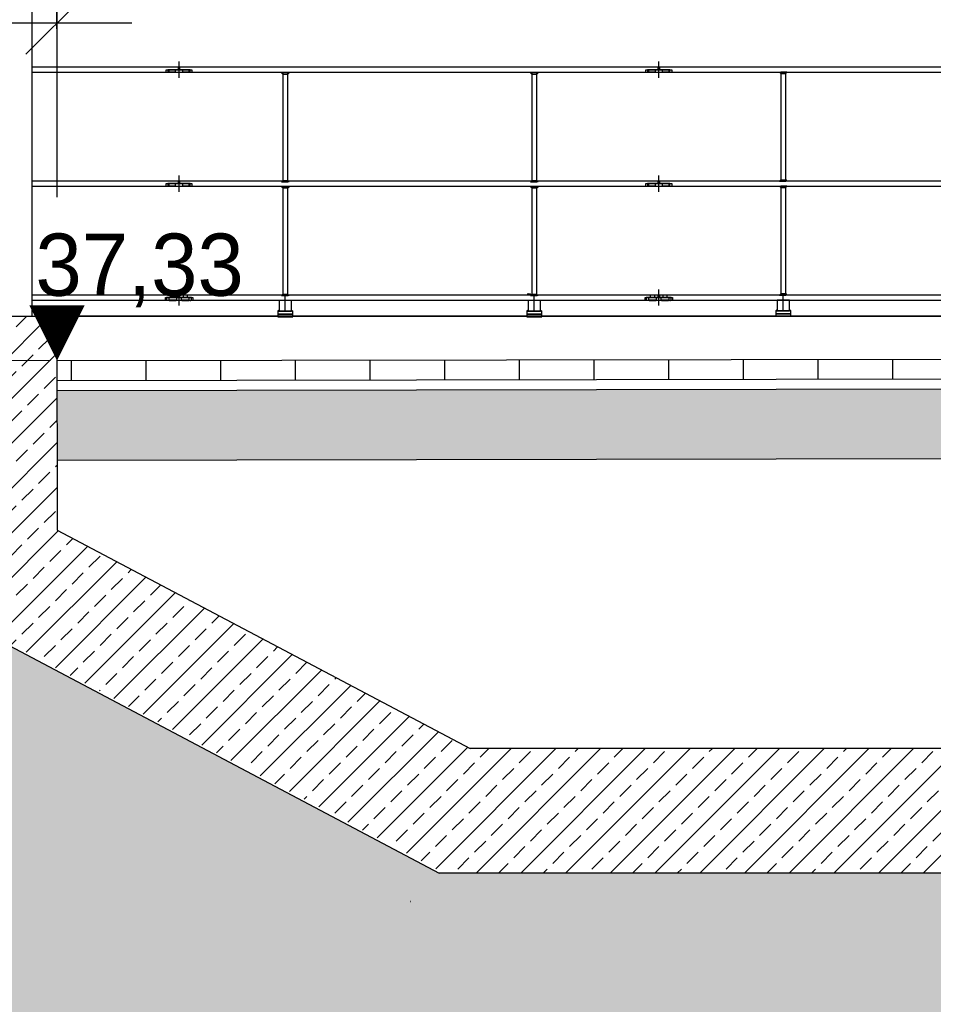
# Model space of a CAD drawing. Extents: x -805 to 3526, y -961 to 1039.
# Tile 277 of 473: x 1248.93 to 1252.6, y 34.75 to 38.7. Entities that reach past the tile are written whole.
import ezdxf
from ezdxf.enums import TextEntityAlignment as Align

# ---------------------------------------------------------------- set-up
doc = ezdxf.new("R2010")
doc.units = 0
doc.linetypes.add('AUSGEZOGEN', pattern=[2, 1, 1])
doc.linetypes.add('VERDECKT2', pattern=[4.7625, 3.175, -1.5875])
doc.layers.get('0').update_dxf_attribs({"color": 251})
for name, color, linetype in [('_IB_Konstruktion geschnitten', 4, 'Continuous'), ('Schnitt 2', 251, 'Continuous'), ('TTK-P-Bahnsteig', 12, 'Continuous'), ('TTK-P-Planung', 12, 'Continuous'), ('TTK-P-Schraffur', 42, 'Continuous'), ('TTK-P-TEXT', 12, 'AUSGEZOGEN'), ('TTK-P-Verm', 251, 'Continuous')]:
    doc.layers.add(name, color=color, linetype=linetype)
for name, color, linetype, lineweight in [('TTK-B-Bestand', 252, 'Continuous', 35), ('TTK-P-Treppe unten', 12, 'Continuous', 25), ('TTK-P-Treppeneinhausung', 12, 'Continuous', 25), ('VA_NEUBAU_TXT_025', 12, 'Continuous', 25)]:
    doc.layers.add(name, color=color, linetype=linetype, lineweight=lineweight)
doc.styles.add('AKG DIN 6776', font='AKG_DIN67.TTF')
doc.styles.add('k_isocp', font='k_isocp.shx')
doc.dimstyles.new('TTK', dxfattribs={"dimtxt": 2.5, "dimasz": 2.5, "dimexe": 3.5, "dimexo": 0.1, "dimgap": 1, "dimtad": 1, "dimzin": 0, "dimtxsty": 'AKG DIN 6776', "dimblk": 'OBLIQUE', "dimcen": -0.09, "dimdle": 3, "dimclrd": 256, "dimclre": 256, "dimclrt": 256, "dimadec": 3, "dimazin": 0, "dimtfac": 1, "dimtofl": 0, "dimtmove": 0, "dimatfit": 3, "dimldrblk": 'OBLIQUE', "dimfxl": 7, "dimfxlon": 1, "dimtolj": 1, "dimtzin": 0, "dimlwd": -1, "dimlwe": -1, "dimarcsym": 0})
doc.dimstyles.new('TTK$6', dxfattribs={"dimtxt": 2.5, "dimasz": 2.5, "dimexe": 3.5, "dimexo": 0.1, "dimgap": 1, "dimtad": 1, "dimzin": 0, "dimtxsty": 'AKG DIN 6776', "dimblk": 'OBLIQUE', "dimcen": -0.09, "dimdle": 3, "dimse1": 1, "dimse2": 1, "dimclrd": 256, "dimclre": 256, "dimclrt": 256, "dimadec": 3, "dimazin": 0, "dimtfac": 1, "dimtofl": 0, "dimtmove": 0, "dimatfit": 3, "dimldrblk": 'OBLIQUE', "dimfxl": 7, "dimfxlon": 1, "dimtolj": 1, "dimtzin": 0, "dimlwd": -1, "dimlwe": -1, "dimarcsym": 0})

# ---------------------------------------------------------------- blocks, each defined once
blk = doc.blocks.new('_OBLIQUE')
at = {"color": 0, "linetype": 'ByBlock'}
blk.add_line((-0.5, -0.5), (0.5, 0.5), dxfattribs=at)
blk = doc.blocks.new('*D670')
at = {"layer": 'DEFPOINTS', "color": 0}
for p in [(1249.0816, 39.3661), (1239.2492, 37.3258), (1249.0816, 37.3029)]:
    blk.add_point(p, dxfattribs=at)
at = {"layer": 'TTK-P-Planung'}
for p, q in [((1239.2492, 38.6661), (1239.2492, 39.7161)), ((1249.0816, 38.6661), (1249.0816, 39.7161)), ((1238.9492, 39.3661), (1249.3816, 39.3661))]:
    blk.add_line(p, q, dxfattribs=at)
at = {"layer": 'TTK-P-Planung', "xscale": 0.25, "yscale": 0.25, "zscale": 0.25, "rotation": 180}
blk.add_blockref('_OBLIQUE', (1239.2492, 39.3661), dxfattribs=at)
at = {"layer": 'TTK-P-Planung', "xscale": 0.25, "yscale": 0.25, "zscale": 0.25}
blk.add_blockref('_OBLIQUE', (1249.0816, 39.3661), dxfattribs=at)
at = {"layer": 'TTK-P-Planung', "insert": (1244.1654, 39.6099), "char_height": 0.25, "attachment_point": 5, "style": 'AKG DIN 6776'}
blk.add_mtext('\\A1;9,83', dxfattribs=at)
blk = doc.blocks.new('*D633')
at = {"layer": 'DEFPOINTS', "color": 0}
for p in [(1248.7858, 38.6896), (1248.7858, 37.5113), (1249.0816, 37.5118)]:
    blk.add_point(p, dxfattribs=at)
at = {"layer": 'TTK-P-Verm'}
for p, q in [((1248.7858, 37.9896), (1248.7858, 39.0396)), ((1249.0816, 37.9896), (1249.0816, 39.0396)), ((1249.3816, 38.6896), (1248.4858, 38.6896))]:
    blk.add_line(p, q, dxfattribs=at)
at = {"layer": 'TTK-P-Verm', "xscale": 0.25, "yscale": 0.25, "zscale": 0.25, "rotation": 180}
blk.add_blockref('_OBLIQUE', (1248.7858, 38.6896), dxfattribs=at)
at = {"layer": 'TTK-P-Verm', "xscale": 0.25, "yscale": 0.25, "zscale": 0.25}
blk.add_blockref('_OBLIQUE', (1249.0816, 38.6896), dxfattribs=at)
at = {"layer": 'TTK-P-Verm', "insert": (1248.9337, 39.1502), "char_height": 0.25, "attachment_point": 5, "style": 'AKG DIN 6776', "bg_fill": 3, "box_fill_scale": 1.1, "bg_fill_color": 256, "bg_fill_true_color": 13158600, "bg_fill_transparency": 0}
blk.add_mtext('\\A1;30', dxfattribs=at)
blk = doc.blocks.new('*D549')
at = {"layer": 'DEFPOINTS', "color": 0}
for p in [(1594.653, 36.7397), (1594.3062, 36.5752), (8.2233, 0)]:
    blk.add_point(p, dxfattribs=at)
at = {"layer": 'TTK-B-Bestand', "insert": (1594.1093, 36.9835), "char_height": 0.25, "attachment_point": 5, "style": 'AKG DIN 6776'}
blk.add_mtext('\\A1;36,588', dxfattribs=at)
blk = doc.blocks.new('*D548')
at = {"layer": 'DEFPOINTS', "color": 0}
for p in [(1585.5366, 36.7706), (1585.0459, 36.614), (-0.8681, 0.0309)]:
    blk.add_point(p, dxfattribs=at)
at = {"layer": 'TTK-B-Bestand', "insert": (1585.0178, 37.0144), "char_height": 0.25, "attachment_point": 5, "style": 'AKG DIN 6776'}
blk.add_mtext('\\A1;36,621', dxfattribs=at)
blk = doc.blocks.new('*D675')
at = {"layer": 'DEFPOINTS', "color": 0}
for p in [(1259.4981, 39.3661), (1249.0811, 36.9374), (1259.4981, 36.3913)]:
    blk.add_point(p, dxfattribs=at)
at = {"layer": 'TTK-P-Treppe unten'}
for p, q in [((1249.0811, 38.6661), (1249.0811, 39.7161)), ((1259.4981, 38.6661), (1259.4981, 39.7161)), ((1248.7811, 39.3661), (1259.7981, 39.3661))]:
    blk.add_line(p, q, dxfattribs=at)
at = {"layer": 'TTK-P-Treppe unten', "xscale": 0.25, "yscale": 0.25, "zscale": 0.25, "rotation": 180}
blk.add_blockref('_OBLIQUE', (1249.0811, 39.3661), dxfattribs=at)
at = {"layer": 'TTK-P-Treppe unten', "xscale": 0.25, "yscale": 0.25, "zscale": 0.25}
blk.add_blockref('_OBLIQUE', (1259.4981, 39.3661), dxfattribs=at)
at = {"layer": 'TTK-P-Treppe unten', "insert": (1254.2896, 39.6099), "char_height": 0.25, "attachment_point": 5, "style": 'AKG DIN 6776'}
blk.add_mtext('\\A1;10,42', dxfattribs=at)
blk = doc.blocks.new('HK-DIM-1-1-U')
at = {"flags": 128}
blk.add_lwpolyline([(0, 0, 0, 1.1676, 0), (0, 1.1676, 1.1676, 1.1676, 0)], format="xyseb", dxfattribs=at)
at = {"style": 'k_isocp'}
blk.add_attdef('HK_DIM_VAL', text='', height=2.5, dxfattribs=at).set_placement((0.331615, 2.72183), align=Align.CENTER)
blk = doc.blocks.new('*D546')
at = {"layer": 'DEFPOINTS', "color": 0}
for p in [(1248.9571, 37.4519), (1249.0816, 37.3335), (0, 0)]:
    blk.add_point(p, dxfattribs=at)
at = {"layer": 'TTK-P-Treppe unten', "insert": (1249.4133, 37.6958), "char_height": 0.25, "attachment_point": 5, "style": 'AKG DIN 6776'}
blk.add_mtext('\\A1;37,33', dxfattribs=at)
blk = doc.blocks.new('*D545')
at = {"layer": 'DEFPOINTS', "color": 0}
for p in [(1259.6018, 37.4765), (1259.6991, 37.3874), (0.198, 0.0396)]:
    blk.add_point(p, dxfattribs=at)
at = {"layer": 'TTK-P-Treppe unten', "insert": (1259.1455, 37.7204), "char_height": 0.25, "attachment_point": 5, "style": 'AKG DIN 6776'}
blk.add_mtext('\\A1;37,35', dxfattribs=at)
blk = doc.blocks.new('*D536')
at = {"layer": 'DEFPOINTS', "color": 0}
for p in [(1593.4264, 36.6522), (1593.9095, 36.6522), (733.0659, 0.1071)]:
    blk.add_point(p, dxfattribs=at)
at = {"layer": 'TTK-P-TEXT', "insert": (1594.4538, 36.896), "char_height": 0.25, "attachment_point": 5, "style": 'AKG DIN 6776'}
blk.add_mtext('\\A1;36,589', dxfattribs=at)

msp = doc.modelspace()

# ---------------------------------------------------------------- hatches: boundary and pattern name
at = {"layer": 'TTK-P-Schraffur'}
h = msp.add_hatch(dxfattribs=at)
h.set_pattern_fill('ANSI33', color=251, scale=0.02)
h.set_pattern_definition([(45, (1257.38157, 33.62966), (-0.0898026, 0.0898026), []), (45, (1257.47138, 33.62966), (-0.0898026, 0.0898026), [0.0635, -0.03175])])
h.paths.add_polyline_path([(1252.9781, 35.2749), (1252.9781, 35.7749), (1250.7408, 35.7749), (1249.0816, 36.6518), (1249.0814, 37.5118), (1248.7817, 37.5113), (1248.7816, 36.2549), (1250.6358, 35.2749)])
h.paths.add_polyline_path([(1252.9981, 35.7749), (1252.9981, 35.2749), (1259.4981, 35.2749), (1259.4981, 35.7749)])
at = {"layer": 'TTK-P-Treppe unten', "transparency": 33554457}
h = msp.add_hatch(color=251, dxfattribs=at)
h.dxf.hatch_style = 1
h.paths.add_polyline_path([(1248.7815, 37.5113), (1239.2485, 37.5121), (1239.2485, 37.316), (1239.5874, 37.3166), (1239.5857, 37.1629), (1239.8991, 37.1566), (1239.8957, 37.0037), (1240.2091, 36.9974), (1240.2057, 36.8444), (1240.5191, 36.8382), (1240.5157, 36.6852), (1240.8306, 36.6819), (1240.8257, 36.526), (1241.1391, 36.5197), (1241.1331, 36.367), (1241.4581, 36.3605), (1241.4546, 36.2074), (1241.7591, 36.2013), (1241.7557, 36.0483), (1242.0691, 36.042), (1242.0692, 35.889), (1242.3791, 35.8828), (1242.3792, 35.7354), (1242.6891, 35.7292), (1242.6856, 35.5603), (1244.1853, 35.5303), (1244.1854, 35.3773), (1244.4953, 35.3711), (1244.4954, 35.2181), (1244.8053, 35.2119), (1244.8054, 35.0589), (1245.1153, 35.0527), (1245.1154, 34.8996), (1245.4253, 34.8934), (1245.4219, 34.7404), (1245.7353, 34.7342), (1245.7319, 34.5814), (1246.0506, 34.575), (1246.0472, 34.4219), (1246.3553, 34.4157), (1246.3519, 34.2628), (1246.6653, 34.2565), (1246.6654, 34.1035), (1246.9754, 34.0986), (1246.9754, 33.9443), (1247.2853, 33.9381), (1247.2819, 33.7797), (1248.7816, 33.7493), (1248.7782, 33.5954), (1249.0916, 33.5892), (1249.0882, 33.4353), (1249.4016, 33.429), (1249.3981, 33.2752), (1249.7116, 33.2689), (1249.7081, 33.115), (1250.0216, 33.1088), (1250.0181, 32.955), (1250.3316, 32.9487), (1250.3281, 32.7948), (1250.6416, 32.7885), (1250.6386, 32.6346), (1250.9516, 32.6284), (1250.9481, 32.4755), (1251.2616, 32.4682), (1251.2583, 32.3143), (1251.5716, 32.308), (1251.568, 32.1542), (1251.8816, 32.148), (1251.8789, 31.9941), (1252.1914, 31.9878), (1252.188, 31.834), (1252.5016, 31.8277), (1252.4985, 31.6749), (1253.9981, 31.6749), (1253.9981, 35.2749), (1250.6168, 35.2749), (1248.7816, 36.2448)])
at = {"layer": 'TTK-P-Treppe unten', "transparency": 33554687}
h = msp.add_hatch(dxfattribs=at)
h.set_pattern_fill('AR-CONC', color=251, scale=0.002)
h.set_pattern_definition([(50, (1249.08155, 36.93354), (0.364369, -0.031878), [0.0381, -0.4191]), (355, (1249.08155, 36.93354), (-0.070487, 0.382114), [0.03048, -0.335281]), (100.4514, (1249.11192, 36.9309), (0.293882, 0.350236), [0.03238, -0.35618]), (46.184, (1249.08155, 37.03514), (0.542158, -0.084085), [0.05715, -0.62865]), (96.6356, (1249.12673, 37.02814), (0.474808, 0.494852), [0.04857, -0.53427]), (351.184, (1249.08155, 37.03514), (0.474808, 0.494852), [0.04572, -0.50292]), (21, (1249.13235, 37.00974), (0.303229, -0.20453), [0.0381, -0.4191]), (326, (1249.13235, 37.00974), (0.123604, 0.368376), [0.03048, -0.33528]), (71.4514, (1249.15762, 36.9927), (0.426833, 0.163846), [0.03238, -0.35618]), (37.5, (1249.08155, 36.93354), (0.0061772, 0.16911), [0, -0.331216, 0, -0.34036, 0, -0.33655]), (7.5, (1249.08155, 36.93354), (0.1336393, 0.200361), [0, -0.194056, 0, -0.323596, 0, -0.12827]), (327.5, (1248.96827, 36.93354), (0.2711812, -0.0114575), [0, -0.127, 0, -0.39624, 0, -0.52578]), (317.5, (1248.91747, 36.93354), (0.2962584, 0.050853), [0, -0.1651, 0, -0.263144, 0, -0.37338])])
h.paths.add_polyline_path([(1259.4981, 37.2078), (1259.3381, 37.2078), (1259.3381, 37.2321), (1249.0816, 37.2135), (1249.0816, 36.9335), (1259.4981, 36.9524)])

# ---------------------------------------------------------------- linework, layer by layer
at = {"layer": '_IB_Konstruktion geschnitten', "color": 251}
for p, q in [((1249.5716, 38.4695), (1249.5716, 38.5348)), ((1249.5716, 38.4695), (1249.5716, 38.5348)), ((1251.4986, 38.4695), (1251.4986, 38.5348)), ((1251.4986, 38.4695), (1251.4986, 38.5348)), ((1249.5196, 38.4921), (1249.5196, 38.5021)), ((1249.5196, 38.5021), (1249.5691, 38.5021)), ((1249.5691, 38.5021), (1249.5691, 38.5121)), ((1249.5741, 38.5121), (1249.5741, 38.5021)), ((1249.5741, 38.5021), (1249.6236, 38.5021)), ((1249.6236, 38.5021), (1249.6236, 38.4921)), ((1249.9836, 38.4896), (1249.9886, 38.4896)), ((1249.9886, 38.4846), (1249.9836, 38.4896)), ((1249.9836, 38.4896), (1249.9886, 38.4896)), ((1249.9886, 38.4846), (1249.9836, 38.4896)), ((1250.0086, 38.4896), (1249.9886, 38.4896)), ((1249.9886, 38.4896), (1249.9886, 38.0521)), ((1249.9886, 38.4896), (1249.9886, 38.4846)), ((1249.9886, 38.4896), (1249.9886, 38.4846)), ((1250.0086, 38.4896), (1249.9886, 38.4896)), ((1249.9886, 38.4896), (1249.9886, 38.4846)), ((1250.0086, 38.0521), (1250.0086, 38.4896)), ((1250.0136, 38.4896), (1250.0086, 38.4896)), ((1250.0086, 38.4896), (1250.0086, 38.4846)), ((1250.0086, 38.4846), (1250.0136, 38.4896)), ((1250.0136, 38.4896), (1250.0086, 38.4896)), ((1250.0086, 38.4896), (1250.0086, 38.4846)), ((1250.0086, 38.4846), (1250.0136, 38.4896)), ((1250.0086, 38.4846), (1250.0086, 38.4896)), ((1250.9836, 38.4896), (1250.9886, 38.4896)), ((1250.9886, 38.4846), (1250.9836, 38.4896)), ((1250.9836, 38.4896), (1250.9886, 38.4896)), ((1250.9886, 38.4846), (1250.9836, 38.4896)), ((1250.9886, 38.4896), (1250.9886, 38.4846)), ((1251.0086, 38.4896), (1250.9886, 38.4896)), ((1250.9886, 38.4896), (1250.9886, 38.0521)), ((1250.9886, 38.4896), (1250.9886, 38.4846)), ((1251.0086, 38.4896), (1250.9886, 38.4896)), ((1250.9886, 38.4896), (1250.9886, 38.4846)), ((1251.0136, 38.4896), (1251.0086, 38.4896)), ((1251.0086, 38.4896), (1251.0086, 38.4846)), ((1251.0086, 38.4846), (1251.0136, 38.4896)), ((1251.0086, 38.0521), (1251.0086, 38.4896)), ((1251.0136, 38.4896), (1251.0086, 38.4896)), ((1251.0086, 38.4896), (1251.0086, 38.4846)), ((1251.0086, 38.4846), (1251.0136, 38.4896)), ((1251.0086, 38.4846), (1251.0086, 38.4896)), ((1251.4466, 38.4921), (1251.4466, 38.5021)), ((1251.4466, 38.5021), (1251.4961, 38.5021)), ((1251.4961, 38.5021), (1251.4961, 38.5121)), ((1251.5011, 38.5121), (1251.5011, 38.5021)), ((1251.5011, 38.5021), (1251.5506, 38.5021)), ((1251.5506, 38.5021), (1251.5506, 38.4921)), ((1251.9836, 38.4921), (1251.9886, 38.4921)), ((1251.9886, 38.4871), (1251.9836, 38.4921)), ((1251.9836, 38.4921), (1251.9886, 38.4921)), ((1251.9886, 38.4871), (1251.9836, 38.4921)), ((1252.0086, 38.4921), (1251.9886, 38.4921)), ((1251.9886, 38.4921), (1251.9886, 38.0546)), ((1251.9886, 38.4921), (1251.9886, 38.4871)), ((1251.9886, 38.4921), (1251.9886, 38.4871)), ((1252.0086, 38.4921), (1251.9886, 38.4921)), ((1251.9886, 38.4921), (1251.9886, 38.4871)), ((1252.0086, 38.0546), (1252.0086, 38.4921)), ((1252.0136, 38.4921), (1252.0086, 38.4921)), ((1252.0086, 38.4921), (1252.0086, 38.4871)), ((1252.0086, 38.4871), (1252.0136, 38.4921)), ((1252.0136, 38.4921), (1252.0086, 38.4921)), ((1252.0086, 38.4921), (1252.0086, 38.4871)), ((1252.0086, 38.4871), (1252.0136, 38.4921)), ((1252.0086, 38.4871), (1252.0086, 38.4921)), ((1249.9886, 38.4846), (1250.0086, 38.4846)), ((1250.9886, 38.4846), (1251.0086, 38.4846)), ((1251.9886, 38.4871), (1252.0086, 38.4871)), ((1249.5691, 38.0446), (1249.5691, 38.0546)), ((1249.5716, 38.012), (1249.5716, 38.0773)), ((1249.5716, 38.012), (1249.5716, 38.0773)), ((1249.5741, 38.0546), (1249.5741, 38.0446)), ((1249.9886, 38.0571), (1249.9836, 38.0521)), ((1249.9886, 38.0571), (1249.9836, 38.0521)), ((1249.9886, 38.0521), (1249.9886, 38.0571)), ((1249.9886, 38.0521), (1249.9886, 38.0571)), ((1249.9886, 38.0571), (1250.0086, 38.0571)), ((1249.9886, 38.0521), (1249.9886, 38.0571)), ((1250.0086, 38.0521), (1250.0086, 38.0571)), ((1250.0086, 38.0571), (1250.0136, 38.0521)), ((1250.0086, 38.0521), (1250.0086, 38.0571)), ((1250.0086, 38.0571), (1250.0136, 38.0521)), ((1250.0086, 38.0571), (1250.0086, 38.0521)), ((1250.9886, 38.0571), (1250.9836, 38.0521)), ((1250.9886, 38.0571), (1250.9836, 38.0521)), ((1250.9886, 38.0521), (1250.9886, 38.0571)), ((1250.9886, 38.0521), (1250.9886, 38.0571)), ((1250.9886, 38.0571), (1251.0086, 38.0571)), ((1250.9886, 38.0521), (1250.9886, 38.0571)), ((1251.0086, 38.0521), (1251.0086, 38.0571)), ((1251.0086, 38.0571), (1251.0136, 38.0521)), ((1251.0086, 38.0521), (1251.0086, 38.0571)), ((1251.0086, 38.0571), (1251.0136, 38.0521)), ((1251.0086, 38.0571), (1251.0086, 38.0521)), ((1251.4961, 38.0446), (1251.4961, 38.0546)), ((1251.4986, 38.012), (1251.4986, 38.0773)), ((1251.4986, 38.012), (1251.4986, 38.0773)), ((1251.5011, 38.0546), (1251.5011, 38.0446)), ((1251.9886, 38.0596), (1251.9836, 38.0546)), ((1251.9886, 38.0596), (1251.9836, 38.0546)), ((1251.9836, 38.0546), (1251.9886, 38.0546)), ((1251.9836, 38.0546), (1251.9886, 38.0546)), ((1251.9886, 38.0546), (1251.9886, 38.0596)), ((1251.9886, 38.0546), (1251.9886, 38.0596)), ((1251.9886, 38.0596), (1252.0086, 38.0596)), ((1251.9886, 38.0546), (1251.9886, 38.0596)), ((1251.9886, 38.0546), (1252.0086, 38.0546)), ((1252.0086, 38.0546), (1251.9886, 38.0546)), ((1252.0086, 38.0546), (1252.0086, 38.0596)), ((1252.0086, 38.0596), (1252.0136, 38.0546)), ((1252.0086, 38.0546), (1252.0086, 38.0596)), ((1252.0086, 38.0596), (1252.0136, 38.0546)), ((1252.0086, 38.0596), (1252.0086, 38.0546)), ((1252.0136, 38.0546), (1252.0086, 38.0546)), ((1252.0136, 38.0546), (1252.0086, 38.0546)), ((1249.5196, 38.0346), (1249.5196, 38.0446)), ((1249.5196, 38.0446), (1249.5691, 38.0446)), ((1249.5741, 38.0446), (1249.6236, 38.0446)), ((1249.6236, 38.0446), (1249.6236, 38.0346)), ((1249.9836, 38.0521), (1249.9886, 38.0521)), ((1249.9836, 38.0521), (1249.9886, 38.0521)), ((1249.9836, 38.0321), (1249.9886, 38.0321)), ((1249.9886, 38.0271), (1249.9836, 38.0321)), ((1249.9836, 38.0321), (1249.9886, 38.0321)), ((1249.9886, 38.0271), (1249.9836, 38.0321)), ((1249.9886, 38.0521), (1250.0086, 38.0521)), ((1250.0086, 38.0521), (1249.9886, 38.0521)), ((1250.0086, 38.0321), (1249.9886, 38.0321)), ((1249.9886, 38.0321), (1249.9886, 37.5946)), ((1249.9886, 38.0321), (1249.9886, 38.0271)), ((1249.9886, 38.0321), (1249.9886, 38.0271)), ((1250.0086, 38.0321), (1249.9886, 38.0321)), ((1249.9886, 38.0321), (1249.9886, 38.0271)), ((1249.9886, 38.0271), (1250.0086, 38.0271)), ((1250.0136, 38.0521), (1250.0086, 38.0521)), ((1250.0136, 38.0521), (1250.0086, 38.0521)), ((1250.0086, 37.5946), (1250.0086, 38.0321)), ((1250.0136, 38.0321), (1250.0086, 38.0321)), ((1250.0086, 38.0321), (1250.0086, 38.0271)), ((1250.0086, 38.0271), (1250.0136, 38.0321)), ((1250.0136, 38.0321), (1250.0086, 38.0321)), ((1250.0086, 38.0321), (1250.0086, 38.0271)), ((1250.0086, 38.0271), (1250.0136, 38.0321)), ((1250.0086, 38.0271), (1250.0086, 38.0321)), ((1250.9836, 38.0521), (1250.9886, 38.0521)), ((1250.9836, 38.0521), (1250.9886, 38.0521)), ((1250.9836, 38.0321), (1250.9886, 38.0321)), ((1250.9886, 38.0271), (1250.9836, 38.0321)), ((1250.9836, 38.0321), (1250.9886, 38.0321)), ((1250.9886, 38.0271), (1250.9836, 38.0321)), ((1250.9886, 38.0521), (1251.0086, 38.0521)), ((1251.0086, 38.0521), (1250.9886, 38.0521)), ((1251.0086, 38.0321), (1250.9886, 38.0321)), ((1250.9886, 38.0321), (1250.9886, 37.5946)), ((1250.9886, 38.0321), (1250.9886, 38.0271)), ((1250.9886, 38.0321), (1250.9886, 38.0271)), ((1251.0086, 38.0321), (1250.9886, 38.0321)), ((1250.9886, 38.0321), (1250.9886, 38.0271)), ((1250.9886, 38.0271), (1251.0086, 38.0271)), ((1251.0136, 38.0521), (1251.0086, 38.0521)), ((1251.0136, 38.0521), (1251.0086, 38.0521)), ((1251.0086, 37.5946), (1251.0086, 38.0321)), ((1251.0136, 38.0321), (1251.0086, 38.0321)), ((1251.0086, 38.0321), (1251.0086, 38.0271)), ((1251.0086, 38.0271), (1251.0136, 38.0321)), ((1251.0136, 38.0321), (1251.0086, 38.0321)), ((1251.0086, 38.0321), (1251.0086, 38.0271)), ((1251.0086, 38.0271), (1251.0136, 38.0321)), ((1251.0086, 38.0271), (1251.0086, 38.0321)), ((1251.4466, 38.0346), (1251.4466, 38.0446)), ((1251.4466, 38.0446), (1251.4961, 38.0446)), ((1251.5011, 38.0446), (1251.5506, 38.0446)), ((1251.5506, 38.0446), (1251.5506, 38.0346)), ((1251.9836, 38.0346), (1251.9886, 38.0346)), ((1251.9886, 38.0296), (1251.9836, 38.0346)), ((1251.9836, 38.0346), (1251.9886, 38.0346)), ((1251.9886, 38.0296), (1251.9836, 38.0346)), ((1252.0086, 38.0346), (1251.9886, 38.0346)), ((1251.9886, 38.0346), (1251.9886, 37.5971)), ((1251.9886, 38.0346), (1251.9886, 38.0296)), ((1251.9886, 38.0346), (1251.9886, 38.0296)), ((1252.0086, 38.0346), (1251.9886, 38.0346)), ((1251.9886, 38.0346), (1251.9886, 38.0296)), ((1251.9886, 38.0296), (1252.0086, 38.0296)), ((1252.0086, 37.5971), (1252.0086, 38.0346)), ((1252.0136, 38.0346), (1252.0086, 38.0346)), ((1252.0086, 38.0346), (1252.0086, 38.0296)), ((1252.0086, 38.0296), (1252.0136, 38.0346)), ((1252.0136, 38.0346), (1252.0086, 38.0346)), ((1252.0086, 38.0346), (1252.0086, 38.0296)), ((1252.0086, 38.0296), (1252.0136, 38.0346)), ((1252.0086, 38.0296), (1252.0086, 38.0346)), ((1249.5716, 37.5545), (1249.5716, 37.6198)), ((1249.5716, 37.5545), (1249.5716, 37.6198)), ((1251.4986, 37.5545), (1251.4986, 37.6198)), ((1251.4986, 37.5545), (1251.4986, 37.6198)), ((1249.5166, 37.5771), (1249.5166, 37.5871)), ((1249.5166, 37.5871), (1249.5691, 37.5871)), ((1249.6216, 37.5871), (1249.5216, 37.5871)), ((1249.5216, 37.5871), (1249.5216, 37.5771)), ((1249.5316, 37.5871), (1249.5616, 37.5871)), ((1249.5316, 37.5771), (1249.5316, 37.5871)), ((1249.5556, 37.5971), (1249.5376, 37.5971)), ((1249.5376, 37.5971), (1249.5376, 37.5871)), ((1249.5376, 37.5871), (1249.5556, 37.5871)), ((1249.5556, 37.5871), (1249.5556, 37.5971)), ((1249.5616, 37.5871), (1249.5616, 37.5771)), ((1249.5691, 37.5871), (1249.5691, 37.5971)), ((1249.5741, 37.5971), (1249.5741, 37.5871)), ((1249.5741, 37.5871), (1249.6266, 37.5871)), ((1249.5816, 37.5871), (1249.6116, 37.5871)), ((1249.5816, 37.5771), (1249.5816, 37.5871)), ((1249.6056, 37.5971), (1249.5876, 37.5971)), ((1249.5876, 37.5971), (1249.5876, 37.5871)), ((1249.5876, 37.5871), (1249.6056, 37.5871)), ((1249.6056, 37.5871), (1249.6056, 37.5971)), ((1249.6116, 37.5871), (1249.6116, 37.5771)), ((1249.6216, 37.5771), (1249.6216, 37.5871)), ((1249.6266, 37.5871), (1249.6266, 37.5771)), ((1249.9886, 37.5996), (1249.9836, 37.5946)), ((1249.9836, 37.5946), (1249.9886, 37.5946)), ((1249.9886, 37.5946), (1249.9886, 37.5996)), ((1250.0086, 37.5996), (1249.9886, 37.5996)), ((1249.9886, 37.5996), (1249.9886, 37.5946)), ((1249.9886, 37.5946), (1250.0086, 37.5946)), ((1249.9886, 37.5946), (1250.0086, 37.5946)), ((1249.9986, 37.5293), (1249.9986, 37.5946)), ((1250.0086, 37.5946), (1250.0086, 37.5996)), ((1250.0086, 37.5996), (1250.0136, 37.5946)), ((1250.0086, 37.5946), (1250.0086, 37.5996)), ((1250.0136, 37.5946), (1250.0086, 37.5946)), ((1250.9823, 37.5999), (1250.9698, 37.5999)), ((1250.9755, 37.6027), (1250.9728, 37.5999)), ((1250.9755, 37.6027), (1250.9755, 37.5999)), ((1250.9871, 37.5961), (1250.9823, 37.5999)), ((1250.9886, 37.5996), (1250.9836, 37.5946)), ((1250.9836, 37.5946), (1250.9886, 37.5946)), ((1250.9886, 37.5946), (1250.9886, 37.5996)), ((1251.0086, 37.5996), (1250.9886, 37.5996)), ((1250.9886, 37.5996), (1250.9886, 37.5946)), ((1250.9886, 37.5946), (1251.0086, 37.5946)), ((1250.9886, 37.5946), (1251.0086, 37.5946)), ((1250.9986, 37.5293), (1250.9986, 37.5946)), ((1251.0086, 37.5946), (1251.0086, 37.5996)), ((1251.0086, 37.5996), (1251.0136, 37.5946)), ((1251.0086, 37.5946), (1251.0086, 37.5996)), ((1251.0136, 37.5946), (1251.0086, 37.5946)), ((1251.4436, 37.5771), (1251.4436, 37.5871)), ((1251.4436, 37.5871), (1251.4961, 37.5871)), ((1251.5486, 37.5871), (1251.4486, 37.5871)), ((1251.4486, 37.5871), (1251.4486, 37.5771)), ((1251.4586, 37.5871), (1251.4886, 37.5871)), ((1251.4586, 37.5771), (1251.4586, 37.5871)), ((1251.4826, 37.5971), (1251.4646, 37.5971)), ((1251.4646, 37.5971), (1251.4646, 37.5871)), ((1251.4646, 37.5871), (1251.4826, 37.5871)), ((1251.4826, 37.5871), (1251.4826, 37.5971)), ((1251.4886, 37.5871), (1251.4886, 37.5771)), ((1251.4961, 37.5871), (1251.4961, 37.5971)), ((1251.5011, 37.5971), (1251.5011, 37.5871)), ((1251.5011, 37.5871), (1251.5536, 37.5871)), ((1251.5086, 37.5871), (1251.5386, 37.5871)), ((1251.5086, 37.5771), (1251.5086, 37.5871)), ((1251.5326, 37.5971), (1251.5146, 37.5971)), ((1251.5146, 37.5971), (1251.5146, 37.5871)), ((1251.5146, 37.5871), (1251.5326, 37.5871)), ((1251.5326, 37.5871), (1251.5326, 37.5971)), ((1251.5386, 37.5871), (1251.5386, 37.5771)), ((1251.5486, 37.5771), (1251.5486, 37.5871)), ((1251.5536, 37.5871), (1251.5536, 37.5771)), ((1251.9886, 37.6021), (1251.9836, 37.5971)), ((1251.9836, 37.5971), (1251.9886, 37.5971)), ((1251.9886, 37.5971), (1251.9886, 37.6021)), ((1252.0086, 37.6021), (1251.9886, 37.6021)), ((1251.9886, 37.6021), (1251.9886, 37.5971)), ((1251.9886, 37.5971), (1252.0086, 37.5971)), ((1251.9886, 37.5971), (1252.0086, 37.5971)), ((1251.9986, 37.5318), (1251.9986, 37.5971)), ((1252.0086, 37.5971), (1252.0086, 37.6021)), ((1252.0086, 37.6021), (1252.0136, 37.5971)), ((1252.0086, 37.5971), (1252.0086, 37.6021)), ((1252.0136, 37.5971), (1252.0086, 37.5971)), ((1249.5216, 37.5771), (1249.6216, 37.5771)), ((1249.5616, 37.5771), (1249.5316, 37.5771)), ((1249.5326, 37.5771), (1249.5326, 37.5746)), ((1249.5606, 37.5771), (1249.5326, 37.5771)), ((1249.5326, 37.5746), (1249.5606, 37.5746)), ((1249.5381, 37.5771), (1249.5381, 37.5746)), ((1249.5551, 37.5771), (1249.5381, 37.5771)), ((1249.5381, 37.5746), (1249.5551, 37.5746)), ((1249.5551, 37.5746), (1249.5551, 37.5771)), ((1249.5606, 37.5746), (1249.5606, 37.5771)), ((1249.6156, 37.5746), (1249.5776, 37.5746)), ((1249.6116, 37.5771), (1249.5816, 37.5771)), ((1249.5826, 37.5771), (1249.5826, 37.5746)), ((1249.6106, 37.5771), (1249.5826, 37.5771)), ((1249.5826, 37.5746), (1249.6106, 37.5746)), ((1249.5881, 37.5771), (1249.5881, 37.5746)), ((1249.6051, 37.5771), (1249.5881, 37.5771)), ((1249.5881, 37.5746), (1249.6051, 37.5746)), ((1249.6051, 37.5746), (1249.6051, 37.5771)), ((1249.6106, 37.5746), (1249.6106, 37.5771)), ((1249.6156, 37.5746), (1249.6189, 37.5746)), ((1249.6156, 37.5746), (1249.6189, 37.5746)), ((1251.4486, 37.5771), (1251.5486, 37.5771)), ((1251.4886, 37.5771), (1251.4586, 37.5771)), ((1251.4596, 37.5771), (1251.4596, 37.5746)), ((1251.4876, 37.5771), (1251.4596, 37.5771)), ((1251.4596, 37.5746), (1251.4876, 37.5746)), ((1251.4651, 37.5771), (1251.4651, 37.5746)), ((1251.4821, 37.5771), (1251.4651, 37.5771)), ((1251.4651, 37.5746), (1251.4821, 37.5746)), ((1251.4821, 37.5746), (1251.4821, 37.5771)), ((1251.4876, 37.5746), (1251.4876, 37.5771)), ((1251.5426, 37.5746), (1251.5046, 37.5746)), ((1251.5386, 37.5771), (1251.5086, 37.5771)), ((1251.5096, 37.5771), (1251.5096, 37.5746)), ((1251.5376, 37.5771), (1251.5096, 37.5771)), ((1251.5096, 37.5746), (1251.5376, 37.5746)), ((1251.5151, 37.5771), (1251.5151, 37.5746)), ((1251.5321, 37.5771), (1251.5151, 37.5771)), ((1251.5151, 37.5746), (1251.5321, 37.5746)), ((1251.5321, 37.5746), (1251.5321, 37.5771)), ((1251.5376, 37.5746), (1251.5376, 37.5771)), ((1251.5426, 37.5746), (1251.5459, 37.5746)), ((1251.5426, 37.5746), (1251.5459, 37.5746))]:
    msp.add_line(p, q, dxfattribs=at)
for points in [[(1249.5266, 38.4921), (1249.6166, 38.4921), (1249.6166, 38.5021), (1249.5266, 38.5021)], [(1249.5266, 38.4921), (1249.6166, 38.4921), (1249.6166, 38.5021), (1249.5266, 38.5021)], [(1249.5316, 38.5021), (1249.5566, 38.5021), (1249.5566, 38.4921), (1249.5316, 38.4921)], [(1249.5316, 38.5021), (1249.5566, 38.5021), (1249.5566, 38.4921), (1249.5316, 38.4921)], [(1249.5866, 38.5021), (1249.6116, 38.5021), (1249.6116, 38.4921), (1249.5866, 38.4921)], [(1249.5866, 38.5021), (1249.6116, 38.5021), (1249.6116, 38.4921), (1249.5866, 38.4921)], [(1251.4536, 38.4921), (1251.5436, 38.4921), (1251.5436, 38.5021), (1251.4536, 38.5021)], [(1251.4536, 38.4921), (1251.5436, 38.4921), (1251.5436, 38.5021), (1251.4536, 38.5021)], [(1251.4586, 38.5021), (1251.4836, 38.5021), (1251.4836, 38.4921), (1251.4586, 38.4921)], [(1251.4586, 38.5021), (1251.4836, 38.5021), (1251.4836, 38.4921), (1251.4586, 38.4921)], [(1251.5136, 38.5021), (1251.5386, 38.5021), (1251.5386, 38.4921), (1251.5136, 38.4921)], [(1251.5136, 38.5021), (1251.5386, 38.5021), (1251.5386, 38.4921), (1251.5136, 38.4921)], [(1249.5266, 38.0346), (1249.6166, 38.0346), (1249.6166, 38.0446), (1249.5266, 38.0446)], [(1249.5316, 38.0446), (1249.5566, 38.0446), (1249.5566, 38.0346), (1249.5316, 38.0346)], [(1249.5866, 38.0446), (1249.6116, 38.0446), (1249.6116, 38.0346), (1249.5866, 38.0346)], [(1251.4536, 38.0346), (1251.5436, 38.0346), (1251.5436, 38.0446), (1251.4536, 38.0446)], [(1251.4586, 38.0446), (1251.4836, 38.0446), (1251.4836, 38.0346), (1251.4586, 38.0346)], [(1251.5136, 38.0446), (1251.5386, 38.0446), (1251.5386, 38.0346), (1251.5136, 38.0346)], [(1249.9736, 37.5316), (1250.0236, 37.5316), (1250.0236, 37.5746), (1249.9736, 37.5746)], [(1250.9736, 37.5316), (1251.0236, 37.5316), (1251.0236, 37.5746), (1250.9736, 37.5746)], [(1251.9736, 37.5341), (1252.0236, 37.5341), (1252.0236, 37.5771), (1251.9736, 37.5771)], [(1249.9686, 37.5316), (1249.9736, 37.5316), (1249.9736, 37.5366)], [(1249.9686, 37.5196), (1250.0286, 37.5196), (1250.0286, 37.5316), (1249.9686, 37.5316)], [(1249.9686, 37.5096), (1250.0286, 37.5096), (1250.0286, 37.5196), (1249.9686, 37.5196)], [(1250.0286, 37.5316), (1250.0236, 37.5316), (1250.0236, 37.5366)], [(1250.9686, 37.5316), (1250.9736, 37.5316), (1250.9736, 37.5366)], [(1250.9686, 37.5196), (1251.0286, 37.5196), (1251.0286, 37.5316), (1250.9686, 37.5316)], [(1250.9686, 37.5096), (1251.0286, 37.5096), (1251.0286, 37.5196), (1250.9686, 37.5196)], [(1251.0286, 37.5316), (1251.0236, 37.5316), (1251.0236, 37.5366)], [(1251.9686, 37.5341), (1251.9736, 37.5341), (1251.9736, 37.5391)], [(1251.9686, 37.5221), (1252.0286, 37.5221), (1252.0286, 37.5341), (1251.9686, 37.5341)], [(1251.9686, 37.5121), (1252.0286, 37.5121), (1252.0286, 37.5221), (1251.9686, 37.5221)], [(1252.0286, 37.5341), (1252.0236, 37.5341), (1252.0236, 37.5391)]]:
    msp.add_lwpolyline(points, close=True, dxfattribs=at)
at = {"layer": 'Schnitt 2', "color": 251}
for p, q in [((1250.5005, 35.1606), (1250.5009, 35.1606)), ((1250.5009, 35.1606), (1250.5005, 35.1606))]:
    msp.add_line(p, q, dxfattribs=at)
at = {"layer": 'TTK-P-Bahnsteig', "color": 251}
for p, q in [((1249.0816, 37.3335), (1259.4981, 37.3521)), ((1249.0817, 37.2535), (1259.3381, 37.2721)), ((1249.0818, 37.2135), (1259.3381, 37.2321)), ((1249.0823, 36.9335), (1259.4981, 36.9524))]:
    msp.add_line(p, q, dxfattribs=at)
at = {"layer": 'TTK-P-Bahnsteig', "color": 251, "linetype": 'VERDECKT2', "ltscale": 0.5}
msp.add_line((1249.0554, 37.3335), (1239.2746, 37.316), dxfattribs=at)
at = {"layer": 'TTK-P-Planung', "color": 251}
for p, q in [((1248.7816, 37.5113), (1249.0816, 37.5118)), ((1249.0802, 37.5118), (1249.0816, 36.6518)), ((1249.0816, 36.6518), (1250.7408, 35.7749)), ((1248.7816, 36.2448), (1250.6168, 35.2749)), ((1252.9781, 35.7749), (1250.7408, 35.7749)), ((1252.9781, 35.2749), (1250.6168, 35.2749))]:
    msp.add_line(p, q, dxfattribs=at)
at = {"layer": 'TTK-P-Treppe unten', "color": 251}
for p, q in [((1249.1381, 37.3336), (1249.1383, 37.2536)), ((1249.4381, 37.3342), (1249.4383, 37.2542)), ((1249.7381, 37.3347), (1249.7383, 37.2547)), ((1250.0381, 37.3353), (1250.0383, 37.2553)), ((1250.3381, 37.3358), (1250.3383, 37.2558)), ((1250.6381, 37.3363), (1250.6383, 37.2563)), ((1250.9381, 37.3369), (1250.9383, 37.2569)), ((1251.2381, 37.3374), (1251.2383, 37.2574)), ((1251.5381, 37.3379), (1251.5383, 37.2579)), ((1251.8381, 37.3385), (1251.8383, 37.2585)), ((1252.1381, 37.339), (1252.1382, 37.259)), ((1252.4381, 37.3395), (1252.4382, 37.2595))]:
    msp.add_line(p, q, dxfattribs=at)
at = {"layer": 'TTK-P-Treppeneinhausung', "color": 251}
msp.add_line((1248.9816, 37.5121), (1248.9816, 40.4495), dxfattribs=at)

# ---------------------------------------------------------------- block references
at = {"layer": 'VA_NEUBAU_TXT_025', "color": 251, "xscale": 0.1905150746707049, "yscale": 0.1905150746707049, "zscale": 0.1905150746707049}
msp.add_blockref('HK-DIM-1-1-U', (1249.0816, 37.3335), dxfattribs=at)

# ---------------------------------------------------------------- dimensions: what is measured, and where the dimension line sits
at = {"layer": 'TTK-B-Bestand', "color": 251}
for feature_location, offset, origin, text, picture, middle in [((1585.0459, 36.614), (0.4461, 0.1576), (-0.8681, 0.0309), '36,621', '*D548', (1585.0178, 37.0144)), ((1594.3062, 36.5752), (0.2947, 0.1656), (8.2233, 0), '36,588', '*D549', (1594.1093, 36.9835))]:
    dim = msp.add_ordinate_dim(feature_location=feature_location, offset=offset, dtype=0, origin=origin, text=text, dimstyle='TTK$6', override={"dimscale": 0, "dimdec": 3, "dimtmove": 1, "dimfxlon": 0}, dxfattribs=at)
    dim.commit()
    dim.dimension.update_dxf_attribs({"geometry": picture, "text_midpoint": middle})
at = {"layer": 'TTK-P-Planung', "color": 251}
dim = msp.add_linear_dim(base=(1249.0816, 39.3661), p1=(1239.2492, 37.3258), p2=(1249.0816, 37.3029), dimstyle='TTK', override={"dimscale": 0, "dimtmove": 0}, dxfattribs=at)
dim.commit()
dim.dimension.update_dxf_attribs({"geometry": '*D670', "text_midpoint": (1244.1654, 39.3661), "dimtype": 160})
at = {"layer": 'TTK-P-TEXT', "color": 251}
dim = msp.add_ordinate_dim(feature_location=(1593.4264, 36.6522), offset=(0.4831, 0), dtype=0, origin=(733.0659, 0.1071), text='36,589', dimstyle='TTK$6', override={"dimscale": 0, "dimfxlon": 0}, dxfattribs=at)
dim.commit()
dim.dimension.update_dxf_attribs({"geometry": '*D536', "text_midpoint": (1594.4538, 36.896)})
at = {"layer": 'TTK-P-Treppe unten', "color": 251}
dim = msp.add_linear_dim(base=(1259.4981, 39.3661), p1=(1249.0811, 36.9374), p2=(1259.4981, 36.3913), dimstyle='TTK', override={"dimscale": 0, "dimtmove": 0}, dxfattribs=at)
dim.commit()
dim.dimension.update_dxf_attribs({"geometry": '*D675', "text_midpoint": (1254.2896, 39.3661), "dimtype": 160})
for feature_location, offset, origin, picture, middle in [((1249.0816, 37.3335), (-0.1245, 0.1184), (0, 0), '*D546', (1249.4133, 37.6958)), ((1259.6991, 37.3874), (-0.0973, 0.0891), (0.198, 0.0396), '*D545', (1259.1455, 37.7204))]:
    dim = msp.add_ordinate_dim(feature_location=feature_location, offset=offset, dtype=0, origin=origin, dimstyle='TTK$6', override={"dimscale": 0}, dxfattribs=at)
    dim.commit()
    dim.dimension.update_dxf_attribs({"geometry": picture, "text_midpoint": middle})

# ---------------------------------------------------------------- next in the draw order: dimensions: what is measured, and where the dimension line sits
at = {"layer": 'TTK-P-Verm', "color": 251}
dim = msp.add_linear_dim(base=(1248.7858, 38.6896), p1=(1249.0816, 37.5118), p2=(1248.7858, 37.5113), dimstyle='TTK', override={"dimscale": 0, "dimdec": 0, "dimlfac": 100, "dimtmove": 1, "dimtfill": 1}, dxfattribs=at)
dim.commit()
dim.dimension.update_dxf_attribs({"geometry": '*D633', "text_midpoint": (1248.9337, 38.9251), "dimtype": 160})

# ---------------------------------------------------------------- next in the draw order: linework, layer by layer
at = {"layer": '_IB_Konstruktion geschnitten', "color": 251}
for p, q in [((1255.4961, 38.5121), (1248.9816, 38.5121)), ((1248.9816, 38.4921), (1255.4466, 38.4921)), ((1255.4961, 38.0546), (1248.9816, 38.0546)), ((1248.9816, 38.0346), (1255.4466, 38.0346)), ((1255.4961, 37.5971), (1248.9816, 37.5971)), ((1248.9816, 37.5771), (1255.4436, 37.5771)), ((1255.1836, 37.5121), (1249.0816, 37.5121))]:
    msp.add_line(p, q, dxfattribs=at)
at = {"layer": 'TTK-P-Bahnsteig', "color": 251}
msp.add_circle((473.7851, 39.1322), 1000, dxfattribs=at)
at = {"layer": 'TTK-P-Planung', "color": 251}
for points in [[(1240.9579, 37.5121), (1249.0816, 37.5121)], [(1249.0816, 37.5118), (1259.4981, 37.5118)]]:
    msp.add_lwpolyline(points, dxfattribs=at)

doc.saveas('drawing.dxf')
